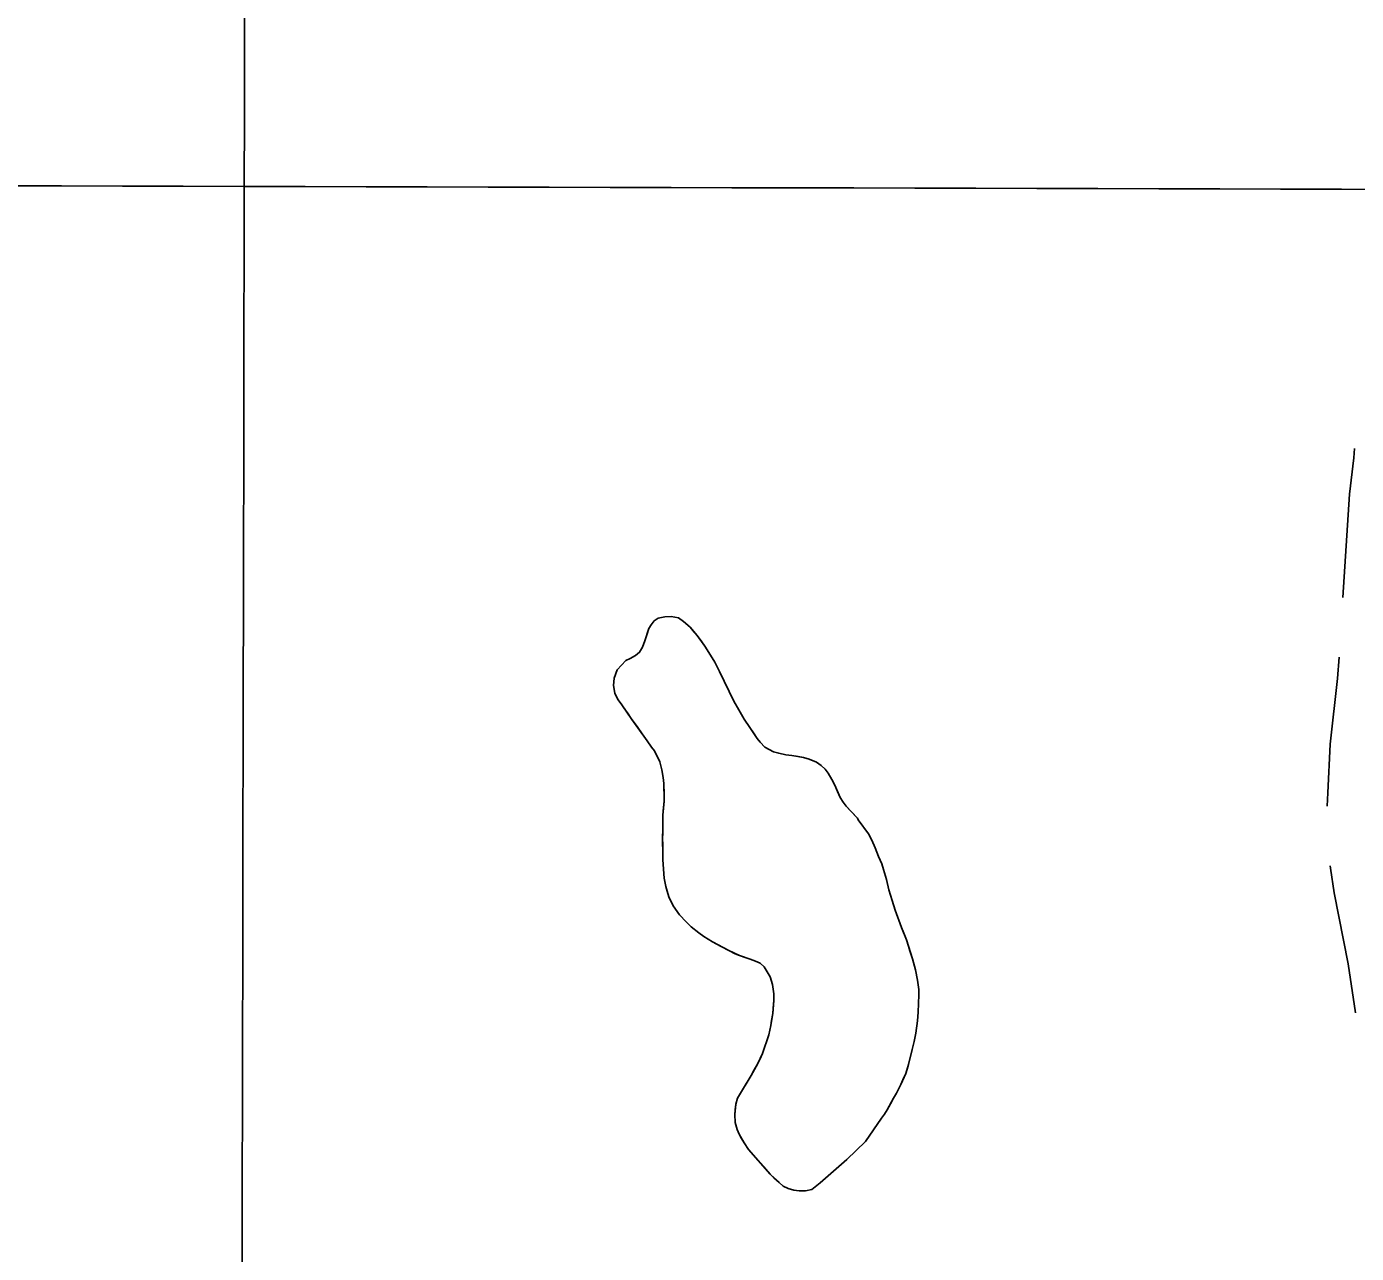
# Model space of a CAD drawing. Extents: x 3177385 to 3215275, y 903885 to 929304.
# Drawn here: x 3207583 to 3208473, y 914623 to 915444 of the extents above; entities that cross this region are included whole.
import ezdxf

# ---------------------------------------------------------------- set-up
doc = ezdxf.new("R2010")
doc.units = 0
for name, color, linetype in [('V-GRID-MAJR', 7, 'Continuous'), ('V-ROAD-CNTR', 7, 'Continuous'), ('V-SITE-VEGE', 7, 'Continuous'), ('V-TOPO-SHOR', 7, 'Continuous')]:
    doc.layers.add(name, color=color, linetype=linetype)

msp = doc.modelspace()

# ---------------------------------------------------------------- linework, layer by layer
at = {"layer": 'V-GRID-MAJR'}
for points in [[(3207716.551, 909276.317), (3207728.893, 915337.304), (3207741.238, 921400.235), (3207753.5840000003, 927463.215), (3207753.588, 927465.113)], [(3181620.222, 915399.962), (3186841.952, 915385.911), (3192063.685, 915372.62), (3197285.419, 915360.088), (3202507.1550000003, 915348.316), (3207728.893, 915337.304), (3212950.632, 915327.051), (3212950.633, 915327.051)]]:
    msp.add_spline(points, degree=3, dxfattribs=at)
at = {"layer": 'V-ROAD-CNTR'}
for points in [[(3208464.0598876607, 915062.1671496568), (3208468.561451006, 915131.3332440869), (3208471.2933016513, 915155.6761995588), (3208471.7530673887, 915161.8466462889)], [(3208453.4593627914, 914922.6162995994), (3208453.8743426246, 914931.5882838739), (3208455.5933996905, 914964.0391667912), (3208460.5375110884, 915008.0461672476), (3208461.4620590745, 915022.2517594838)], [(3208472.542043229, 914784.2021275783), (3208467.499791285, 914817.1536347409), (3208458.2238739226, 914864.5053176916), (3208455.687496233, 914881.1515403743), (3208455.544048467, 914882.7176451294)]]:
    msp.add_lwpolyline(points, dxfattribs=at)
at = {"layer": 'V-SITE-VEGE'}
for p, q in [((3208001.125, 915044.0299999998), (3208003.294, 915046.5199999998)), ((3208003.294, 915046.5199999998), (3208005.9590000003, 915048.4759999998)), ((3208005.9590000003, 915048.4759999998), (3208010.249, 915049.2029999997)), ((3208010.249, 915049.2029999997), (3208014.525, 915049.5409999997)), ((3208014.525, 915049.5409999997), (3208019.3910000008, 915048.5639999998)), ((3208019.3910000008, 915048.5639999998), (3208022.781, 915046.2269999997)), ((3208022.781, 915046.2269999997), (3208027.2660000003, 915042.2969999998)), ((3207996.933, 915033.2289999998), (3207999.725, 915041.376)), ((3207999.725, 915041.376), (3208001.125, 915044.0299999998)), ((3208027.2660000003, 915042.2969999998), (3208031.944, 915036.8089999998)), ((3208031.944, 915036.8089999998), (3208037.074, 915029.7529999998)), ((3207993.3880000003, 915025.6279999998), (3207995.3340000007, 915028.903)), ((3207995.3340000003, 915028.903), (3207996.933, 915033.2289999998)), ((3208037.074, 915029.7529999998), (3208039.865, 915025.5059999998)), ((3207978.434, 915013.7259999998), (3207984.1210000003, 915020.0739999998)), ((3207984.1210000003, 915020.0739999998), (3207987.15, 915021.498)), ((3207987.15, 915021.498), (3207990.586, 915023.421)), ((3207990.586, 915023.4209999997), (3207993.3880000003, 915025.6279999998)), ((3208039.865, 915025.5059999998), (3208043.73, 915019.0179999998)), ((3208043.73, 915019.0179999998), (3208046.951, 915012.6849999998)), ((3207976.5270000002, 915008.2489999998), (3207978.434, 915013.7259999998)), ((3208046.951, 915012.6849999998), (3208056.583, 914992.7889999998)), ((3207976.062, 915003.2359999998), (3207976.5270000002, 915008.2489999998)), ((3207976.883, 914998.1669999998), (3207976.062, 915003.2359999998)), ((3207978.9020000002, 914993.9499999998), (3207976.883, 914998.1669999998)), ((3207981.1040000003, 914991.0169999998), (3207978.9020000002, 914993.9499999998)), ((3208056.583, 914992.7889999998), (3208059.827, 914986.9720000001)), ((3207988.293, 914980.648), (3207981.1040000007, 914991.0169999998)), ((3208059.827, 914986.9720000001), (3208063.446, 914980.8839999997)), ((3207998.541, 914966.2769999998), (3207988.293, 914980.648)), ((3208063.446, 914980.8839999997), (3208067.091, 914975.309)), ((3208067.091, 914975.309), (3208072.2050000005, 914967.8669999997)), ((3208001.463, 914962.0259999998), (3207998.541, 914966.2769999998)), ((3208072.205, 914967.8669999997), (3208074.042, 914965.4639999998)), ((3208003.298, 914959.6240000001), (3208001.4630000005, 914962.0259999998)), ((3208006.999, 914952.24), (3208003.298, 914959.6240000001)), ((3208074.042, 914965.4639999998), (3208077.131, 914962.1099999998)), ((3208077.131, 914962.1099999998), (3208082.937, 914958.8989999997)), ((3208082.937, 914958.8989999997), (3208086.5130000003, 914957.9749999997)), ((3208086.5130000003, 914957.9749999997), (3208091.25, 914957.0019999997)), ((3208091.25, 914957.0019999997), (3208095.235, 914956.5799999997)), ((3208008.328, 914947.02), (3208006.999, 914952.24)), ((3208095.235, 914956.5799999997), (3208103.179, 914955.087)), ((3208103.179, 914955.0869999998), (3208107.009, 914954.0239999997)), ((3208107.009, 914954.0239999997), (3208111.707, 914952.1499999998)), ((3208111.707, 914952.1499999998), (3208114.838, 914949.8259999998)), ((3208114.838, 914949.8259999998), (3208117.571, 914947.2599999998)), ((3208009.268, 914941.6869999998), (3208008.328, 914947.02)), ((3208009.754, 914937.7939999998), (3208009.268, 914941.6869999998)), ((3208117.571, 914947.2599999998), (3208119.5280000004, 914944.5949999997)), ((3208119.5280000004, 914944.5949999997), (3208122.0640000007, 914940.3579999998)), ((3208122.0640000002, 914940.3579999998), (3208123.977, 914936.6629999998)), ((3208009.835, 914930.4289999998), (3208009.754, 914937.7939999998)), ((3208009.776, 914925.9129999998), (3208009.835, 914930.4289999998)), ((3208123.977, 914936.6629999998), (3208127.6410000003, 914928.5059999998)), ((3208009, 914916.5189999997), (3208009.776, 914925.9129999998)), ((3208127.6410000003, 914928.5059999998), (3208129.697, 914925.1929999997)), ((3208129.697, 914925.1929999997), (3208131.653, 914922.5279999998)), ((3208131.653, 914922.5279999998), (3208139.1930000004, 914914.4689999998)), ((3208009.0470000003, 914911.4809999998), (3208009, 914916.5189999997)), ((3208139.193, 914914.4689999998), (3208139.795, 914913.4099999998)), ((3208139.795, 914913.4099999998), (3208146.64, 914904.086)), ((3208008.8540000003, 914900.6449999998), (3208008.898, 914907.8729999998)), ((3208008.8980000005, 914907.8729999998), (3208009.0470000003, 914911.4809999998)), ((3208146.64, 914904.086), (3208148.786, 914899.867)), ((3208009.065, 914890.1779999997), (3208008.8540000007, 914900.6449999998)), ((3208148.786, 914899.867), (3208151.1520000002, 914894.606)), ((3208151.1520000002, 914894.606), (3208153.3700000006, 914888.9589999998)), ((3208008.926, 914886.8249999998), (3208009.065, 914890.1779999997)), ((3208009.96, 914874.3879999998), (3208008.926, 914886.8249999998)), ((3208153.37, 914888.9589999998), (3208155.485, 914883.9639999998)), ((3208155.485, 914883.9639999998), (3208156.755, 914880.2959999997)), ((3208156.7550000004, 914880.2959999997), (3208158.6680000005, 914873.5029999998)), ((3208011.025, 914868.9219999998), (3208009.96, 914874.3879999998)), ((3208011.7970000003, 914865.7899999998), (3208011.025, 914868.9219999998)), ((3208158.668, 914873.5029999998), (3208160.187, 914866.5969999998)), ((3208012.926, 914861.8679999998), (3208011.7970000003, 914865.7899999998)), ((3208015.9020000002, 914855.806), (3208012.9260000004, 914861.8679999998)), ((3208160.187, 914866.5969999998), (3208162.477, 914859.5299999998)), ((3208162.477, 914859.5299999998), (3208164.4, 914852.9939999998)), ((3208020.1720000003, 914849.8199999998), (3208015.9020000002, 914855.806)), ((3208164.4, 914852.9939999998), (3208168.699, 914841.4539999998)), ((3208024.495, 914845.1199999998), (3208020.1720000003, 914849.8199999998)), ((3208027.977, 914841.8759999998), (3208024.495, 914845.1199999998)), ((3208033.1010000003, 914837.7899999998), (3208027.977, 914841.8759999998)), ((3208168.699, 914841.4539999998), (3208172.092, 914833.0489999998)), ((3208036.492, 914835.4529999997), (3208033.1010000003, 914837.7899999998)), ((3208042.2800000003, 914831.8569999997), (3208036.492, 914835.4529999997)), ((3208172.092, 914833.0489999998), (3208176.0860000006, 914820.3569999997)), ((3208053.14, 914825.9809999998), (3208042.2800000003, 914831.8569999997)), ((3208060.231, 914822.5899999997), (3208053.14, 914825.9809999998)), ((3208067.362, 914820.226), (3208060.231, 914822.5899999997)), ((3208070.923, 914818.9179999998), (3208067.362, 914820.2259999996)), ((3208074.091, 914817.4939999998), (3208070.923, 914818.9179999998)), ((3208076.7090000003, 914815.1899999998), (3208074.091, 914817.4939999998)), ((3208080.813, 914808.3069999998), (3208076.7090000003, 914815.1899999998)), ((3208176.086, 914820.3569999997), (3208177.982, 914813.1769999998)), ((3208082.2830000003, 914803.3389999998), (3208080.813, 914808.3069999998)), ((3208177.982, 914813.1769999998), (3208179.498, 914806.1419999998)), ((3208179.498, 914806.1419999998), (3208180.27, 914799.9119999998)), ((3208083.183, 914796.9729999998), (3208082.2830000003, 914803.3389999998)), ((3208083.252, 914792.4509999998), (3208083.183, 914796.9729999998)), ((3208180.27, 914799.9119999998), (3208180.3850000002, 914796.4219999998)), ((3208082.642, 914783.9539999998), (3208083.252, 914792.4509999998)), ((3208180.3850000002, 914796.4219999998), (3208179.899, 914784.6919999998)), ((3208081.268, 914775.7499999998), (3208082.6420000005, 914783.9539999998)), ((3208179.4, 914778.9039999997), (3208178.281, 914770.6849999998)), ((3208179.899, 914784.6919999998), (3208179.4, 914778.9039999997)), ((3208079.85, 914769.6099999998), (3208081.268, 914775.7499999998)), ((3208178.281, 914770.6849999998), (3208177.1510000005, 914765.1799999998)), ((3208075.582, 914757.0049999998), (3208079.85, 914769.6099999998)), ((3208177.151, 914765.1799999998), (3208175.889, 914759.6809999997)), ((3208072.467, 914750.4199999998), (3208075.582, 914757.0049999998)), ((3208175.889, 914759.6809999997), (3208173.2800000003, 914749.7179999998)), ((3208068.132, 914742.3369999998), (3208072.467, 914750.4199999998)), ((3208171.48, 914743.7229999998), (3208168.2010000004, 914736.242)), ((3208173.2800000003, 914749.7179999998), (3208171.48, 914743.7229999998)), ((3208058.973, 914727.0939999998), (3208068.132, 914742.3369999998)), ((3208168.201, 914736.242), (3208165.381, 914730.5489999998)), ((3208057.906, 914723.1349999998), (3208058.973, 914727.0939999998)), ((3208163.438, 914727.2739999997), (3208159.11, 914719.4459999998)), ((3208165.381, 914730.5489999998), (3208163.438, 914727.2739999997)), ((3208057.105, 914716.3250000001), (3208057.906, 914723.1349999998)), ((3208159.11, 914719.4459999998), (3208157.306, 914716.424)), ((3208057.4020000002, 914711.0189999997), (3208057.105, 914716.3250000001)), ((3208058.752, 914706.1859999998), (3208057.4020000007, 914711.0189999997)), ((3208155.389, 914713.7919999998), (3208144.537, 914698.1019999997)), ((3208157.306, 914716.424), (3208155.389, 914713.7919999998)), ((3208060.169, 914703.0279999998), (3208058.752, 914706.1859999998)), ((3208063.413, 914697.2109999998), (3208060.169, 914703.0279999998)), ((3208066.336, 914692.9599999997), (3208063.413, 914697.2109999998)), ((3208080.883, 914676.3439999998), (3208066.336, 914692.9599999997)), ((3208144.537, 914698.1019999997), (3208132.1580000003, 914686.0929999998)), ((3208132.1580000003, 914686.0929999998), (3208114.341, 914670.5649999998)), ((3208086.844, 914670.6729999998), (3208080.883, 914676.3439999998)), ((3208089.589, 914668.3629999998), (3208086.844, 914670.6729999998)), ((3208092.747, 914666.6839999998), (3208089.589, 914668.3629999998)), ((3208096.576, 914665.6209999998), (3208092.747, 914666.6839999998)), ((3208100.1750000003, 914665.2129999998), (3208096.576, 914665.6209999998)), ((3208104.4390000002, 914665.2929999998), (3208100.1750000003, 914665.2129999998)), ((3208108.6, 914666.024), (3208104.4390000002, 914665.2929999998)), ((3208114.341, 914670.5649999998), (3208108.6, 914666.024))]:
    msp.add_line(p, q, dxfattribs=at)
at = {"layer": 'V-TOPO-SHOR'}
for points in [[(3208009.180000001, 914883.5869999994), (3208008.926000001, 914886.8249999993), (3208009.065000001, 914890.1779999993), (3208008.969000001, 914897.1529999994), (3208008.854000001, 914900.6449999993), (3208008.898000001, 914904.7759999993), (3208008.898000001, 914907.8749999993), (3208009.047000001, 914911.4829999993), (3208009.000000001, 914916.5189999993), (3208009.475000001, 914921.7949999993), (3208009.776000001, 914925.9129999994), (3208009.835000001, 914930.4289999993), (3208009.737000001, 914934.3079999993), (3208009.754000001, 914937.7939999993), (3208009.268000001, 914941.6869999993), (3208008.328000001, 914947.0199999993), (3208006.997000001, 914952.2399999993), (3208003.300000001, 914959.6239999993), (3208001.463000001, 914962.0259999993), (3207998.541000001, 914966.2769999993), (3207995.248000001, 914970.9349999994), (3207991.709000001, 914975.8579999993), (3207988.293000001, 914980.6479999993), (3207985.247000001, 914985.0349999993), (3207983.298000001, 914987.8289999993), (3207981.104000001, 914991.0169999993), (3207978.902000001, 914993.9499999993), (3207976.883000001, 914998.1669999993), (3207976.062000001, 915003.2359999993), (3207976.527000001, 915008.2509999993), (3207978.434000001, 915013.7259999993), (3207984.121000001, 915020.0739999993), (3207987.150000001, 915021.4979999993), (3207990.586000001, 915023.4209999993), (3207993.388000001, 915025.6279999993), (3207995.334000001, 915028.9029999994), (3207996.933000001, 915033.2289999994), (3207998.543000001, 915037.8099999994), (3207999.725000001, 915041.3759999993), (3208001.125000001, 915044.0299999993), (3208003.294000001, 915046.5199999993), (3208005.959000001, 915048.4759999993), (3208010.2490000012, 915049.2029999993), (3208014.525000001, 915049.5409999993), (3208019.391000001, 915048.5639999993), (3208022.781000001, 915046.2269999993), (3208027.266000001, 915042.2969999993), (3208029.971000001, 915039.0859999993), (3208031.944000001, 915036.8089999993), (3208034.993000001, 915032.5509999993), (3208037.074000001, 915029.7529999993), (3208039.865000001, 915025.5059999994), (3208043.730000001, 915019.0179999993), (3208045.163000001, 915016.2469999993), (3208046.951000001, 915012.6849999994), (3208056.583000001, 914992.7889999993), (3208059.827000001, 914986.9719999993), (3208063.448000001, 914980.8839999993), (3208067.091000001, 914975.3089999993), (3208070.137000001, 914970.9219999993), (3208072.205000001, 914967.8669999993), (3208074.042000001, 914965.4639999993), (3208077.131000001, 914962.1099999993), (3208082.937000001, 914958.8989999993), (3208086.513000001, 914957.9749999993), (3208091.250000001, 914957.0019999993), (3208095.235000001, 914956.5799999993), (3208099.462000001, 914955.7589999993), (3208103.179000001, 914955.0869999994), (3208107.009000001, 914954.0239999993), (3208111.707000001, 914952.1499999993), (3208114.838000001, 914949.8259999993), (3208117.573000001, 914947.2599999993), (3208119.528000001, 914944.5949999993), (3208122.064000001, 914940.3579999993), (3208123.977000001, 914936.6629999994), (3208125.867000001, 914932.4529999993), (3208127.641000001, 914928.5059999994), (3208129.697000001, 914925.1929999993), (3208131.653000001, 914922.5279999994), (3208134.3740000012, 914919.7039999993), (3208139.193000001, 914914.4689999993), (3208139.795000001, 914913.4099999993), (3208146.640000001, 914904.0879999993)], [(3208146.640000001, 914904.0879999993), (3208148.7860000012, 914899.8669999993), (3208151.152000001, 914894.6039999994), (3208153.370000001, 914888.9589999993), (3208155.485000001, 914883.9639999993), (3208156.755000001, 914880.2959999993), (3208158.668000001, 914873.5029999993), (3208160.187000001, 914866.5969999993), (3208162.477000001, 914859.5299999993), (3208164.400000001, 914852.9939999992), (3208168.699000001, 914841.4539999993), (3208170.341000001, 914837.5119999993), (3208172.092000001, 914833.0489999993), (3208173.469000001, 914828.8609999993), (3208174.372000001, 914825.7229999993), (3208176.086000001, 914820.3569999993), (3208177.9820000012, 914813.1769999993), (3208179.498000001, 914806.1419999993), (3208180.270000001, 914799.9119999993), (3208180.385000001, 914796.4219999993), (3208180.139000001, 914790.4939999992), (3208179.897000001, 914784.6919999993), (3208179.400000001, 914778.9039999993), (3208178.814000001, 914774.1499999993), (3208178.281000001, 914770.6849999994), (3208177.151000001, 914765.1799999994), (3208175.889000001, 914759.6809999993), (3208174.4990000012, 914754.1869999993), (3208173.280000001, 914749.7179999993), (3208172.377000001, 914746.6559999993), (3208171.480000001, 914743.7229999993), (3208169.629000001, 914739.5389999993), (3208168.201000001, 914736.2419999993), (3208165.381000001, 914730.5489999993), (3208163.438000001, 914727.2739999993), (3208161.338000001, 914723.3579999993), (3208159.110000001, 914719.4459999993), (3208157.306000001, 914716.4239999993), (3208155.389000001, 914713.7919999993), (3208144.537000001, 914698.1019999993), (3208132.158000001, 914686.0929999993), (3208114.341000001, 914670.5649999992), (3208108.600000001, 914666.0239999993), (3208104.439000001, 914665.2929999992), (3208100.175000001, 914665.2129999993), (3208096.576000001, 914665.6209999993), (3208092.747000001, 914666.6839999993), (3208089.589000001, 914668.3629999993), (3208086.844000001, 914670.6729999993), (3208083.363000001, 914673.9169999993), (3208080.883000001, 914676.3439999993), (3208076.568000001, 914681.2999999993), (3208073.237000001, 914685.0539999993), (3208069.662000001, 914689.0769999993), (3208066.336000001, 914692.9599999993), (3208063.413000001, 914697.2109999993), (3208061.728000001, 914700.1229999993), (3208060.169000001, 914703.0279999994), (3208058.752000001, 914706.1859999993), (3208057.402000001, 914711.0189999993), (3208057.105000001, 914716.3249999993), (3208057.492000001, 914719.4069999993), (3208057.906000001, 914723.1349999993), (3208058.973000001, 914727.0939999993), (3208064.386000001, 914736.1639999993), (3208066.051000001, 914738.9369999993), (3208068.130000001, 914742.3369999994), (3208070.094000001, 914746.1299999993), (3208072.467000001, 914750.4199999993), (3208074.020000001, 914753.5819999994), (3208075.582000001, 914757.0049999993), (3208079.850000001, 914769.6099999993), (3208081.268000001, 914775.7499999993), (3208081.794000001, 914779.0839999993), (3208082.642000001, 914783.9539999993), (3208082.914000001, 914787.4299999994), (3208083.252000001, 914792.4509999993), (3208083.183000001, 914796.9729999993), (3208082.283000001, 914803.3389999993), (3208080.813000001, 914808.3069999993), (3208076.709000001, 914815.1899999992), (3208074.091000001, 914817.4939999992), (3208070.923000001, 914818.9179999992), (3208067.362000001, 914820.2259999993), (3208064.048000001, 914821.2689999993), (3208060.231000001, 914822.5899999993), (3208057.441000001, 914823.8679999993), (3208053.140000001, 914825.9809999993), (3208047.961000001, 914828.7809999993), (3208042.280000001, 914831.8569999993), (3208036.490000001, 914835.4529999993), (3208033.101000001, 914837.7899999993), (3208027.977000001, 914841.8759999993), (3208024.495000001, 914845.1199999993), (3208020.172000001, 914849.8199999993), (3208015.902000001, 914855.8059999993), (3208012.926000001, 914861.8679999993), (3208011.797000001, 914865.7899999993), (3208011.023000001, 914868.9219999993), (3208009.960000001, 914874.3879999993), (3208009.180000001, 914883.5869999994)]]:
    msp.add_lwpolyline(points, dxfattribs=at)

doc.saveas('drawing.dxf')
